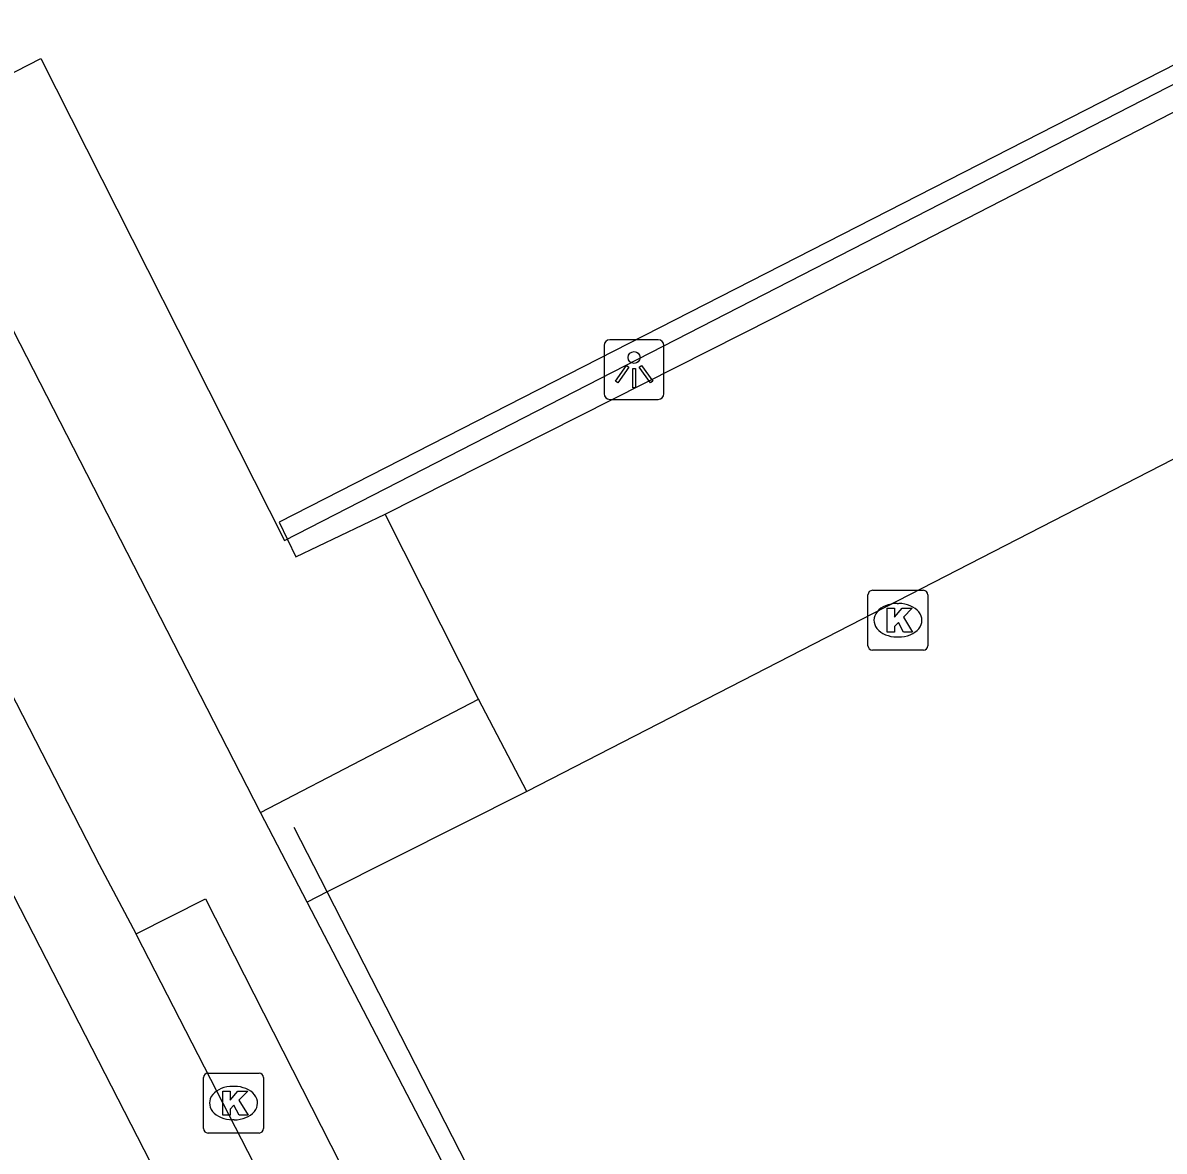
# Model space of a CAD drawing. Extents: x 158461 to 159795, y 387220 to 388672.
# Drawn here: x 159095.63 to 159114.7, y 387615.08 to 387633.93 of the extents above; entities that cross this region are included whole.
import ezdxf

# ---------------------------------------------------------------- set-up
doc = ezdxf.new("R2010")
doc.units = 0
for name, color, linetype in [('IMGEO_Haag', 7, 'Continuous'), ('IMGEO_Hek', 7, 'Continuous'), ('IMGEO_Kolk', 7, 'Continuous'), ('IMGEO_Lichtpunt', 7, 'Continuous'), ('IMGEO_Parkeervlak_open', 7, 'Continuous'), ('IMGEO_Rijbaan_lokaal_gesloten', 7, 'Continuous'), ('IMGEO_Rijbaan_lokaal_open', 7, 'Continuous'), ('IMGEO_Voetpad_open', 7, 'Continuous')]:
    doc.layers.add(name, color=color, linetype=linetype)

msp = doc.modelspace()

# ---------------------------------------------------------------- linework, layer by layer
at = {"layer": 'IMGEO_Haag'}
msp.add_lwpolyline([(159142.584, 387641.457), (159143.172, 387641.761), (159140.828, 387646.499), (159099.912, 387625.587), (159100.189, 387625.01), (159101.683, 387625.72)], dxfattribs=at)
at = {"layer": 'IMGEO_Hek'}
for points in [[(159099.998, 387625.284), (159140.706, 387646.173), (159142.981, 387641.626)], [(159094.048, 387632.371), (159095.929, 387633.336), (159099.998, 387625.284)], [(159103.792, 387613.395), (159100.713, 387619.411), (159100.162, 387620.487)]]:
    msp.add_lwpolyline(points, dxfattribs=at)
at = {"layer": 'IMGEO_Kolk'}
for p, q in [((159109.749, 387623.524), (159109.749, 387624.376)), ((159109.824, 387624.45), (159110.676, 387624.45)), ((159110.75, 387624.376), (159110.75, 387623.524)), ((159110.237, 387624.23), (159110.262, 387624.23)), ((159110.26, 387623.67), (159110.235, 387623.67)), ((159110.676, 387623.45), (159109.824, 387623.45)), ((159098.723, 387616.384), (159099.575, 387616.384)), ((159098.648, 387615.458), (159098.648, 387616.31)), ((159099.136, 387616.164), (159099.161, 387616.164)), ((159099.649, 387616.31), (159099.649, 387615.458)), ((159099.159, 387615.604), (159099.134, 387615.604)), ((159099.575, 387615.384), (159098.723, 387615.384))]:
    msp.add_line(p, q, dxfattribs=at)
for points in [[(159109.749, 387623.524), (159109.749, 387624.376)], [(159109.824, 387624.45), (159110.676, 387624.45)], [(159110.75, 387624.376), (159110.75, 387623.524)], [(159110.07, 387624.15), (159110.193, 387624.15), (159110.193, 387623.999), (159110.323, 387624.15), (159110.487, 387624.15), (159110.341, 387623.999), (159110.494, 387623.75), (159110.342, 387623.75), (159110.257, 387623.914), (159110.193, 387623.847), (159110.193, 387623.75), (159110.07, 387623.75), (159110.07, 387624.15)], [(159110.676, 387623.45), (159109.824, 387623.45)], [(159098.723, 387616.384), (159099.575, 387616.384)], [(159098.648, 387615.458), (159098.648, 387616.31)], [(159099.649, 387616.31), (159099.649, 387615.458)], [(159098.969, 387616.084), (159099.092, 387616.084), (159099.092, 387615.933), (159099.222, 387616.084), (159099.386, 387616.084), (159099.24, 387615.933), (159099.393, 387615.684), (159099.241, 387615.684), (159099.156, 387615.848), (159099.092, 387615.781), (159099.092, 387615.684), (159098.969, 387615.684), (159098.969, 387616.084)], [(159099.575, 387615.384), (159098.723, 387615.384)]]:
    msp.add_lwpolyline(points, dxfattribs=at)
for centre, start, end in [((159109.826, 387624.374), 91.552, 178.448), ((159109.826, 387624.374), 91.552, 178.448), ((159110.674, 387624.374), 1.552, 88.448), ((159110.674, 387624.374), 1.552, 88.448), ((159109.826, 387623.526), 181.552, 268.448), ((159109.826, 387623.526), 181.552, 268.448), ((159110.674, 387623.526), 271.552, 358.448), ((159110.674, 387623.526), 271.552, 358.448), ((159098.725, 387616.308), 91.552, 178.448), ((159098.725, 387616.308), 91.552, 178.448), ((159099.573, 387616.308), 1.552, 88.448), ((159099.573, 387616.308), 1.552, 88.448), ((159098.725, 387615.46), 181.552, 268.448), ((159098.725, 387615.46), 181.552, 268.448), ((159099.573, 387615.46), 271.552, 358.448), ((159099.573, 387615.46), 271.552, 358.448)]:
    msp.add_arc(centre, 0.0765, start, end, dxfattribs=at)
for centre, major_axis, ratio, start_param, end_param in [((159110.236, 387623.95), (-0.387, 0.002), 0.722429, 4.712389, 7.853982), ((159110.261, 387623.95), (-0.39, 0.002), 0.717154, 1.570796, 4.712389), ((159099.135, 387615.884), (-0.387, 0.002), 0.722429, 4.712389, 7.853982), ((159099.16, 387615.884), (-0.39, 0.002), 0.717154, 1.570796, 4.712389)]:
    msp.add_ellipse(centre, major_axis=major_axis, ratio=ratio, start_param=start_param, end_param=end_param, dxfattribs=at)
at = {"layer": 'IMGEO_Lichtpunt'}
for p, q in [((159106.245, 387628.636), (159105.437, 387628.636)), ((159106.245, 387628.636), (159105.437, 387628.636)), ((159105.343, 387628.541), (159105.343, 387627.734)), ((159105.343, 387628.541), (159105.343, 387627.734)), ((159106.339, 387627.734), (159106.339, 387628.541)), ((159106.339, 387627.734), (159106.339, 387628.541)), ((159105.437, 387627.64), (159106.245, 387627.64)), ((159105.437, 387627.64), (159106.245, 387627.64))]:
    msp.add_line(p, q, dxfattribs=at)
for points in [[(159105.717, 387628.205), (159105.756, 387628.177), (159105.568, 387627.915), (159105.53, 387627.942), (159105.717, 387628.205)], [(159105.929, 387628.177), (159105.967, 387628.204), (159106.154, 387627.942), (159106.115, 387627.914), (159105.929, 387628.177)], [(159105.819, 387628.157), (159105.866, 387628.157), (159105.866, 387627.835), (159105.819, 387627.835), (159105.819, 387628.157)]]:
    msp.add_lwpolyline(points, dxfattribs=at)
msp.add_circle((159105.842, 387628.339), 0.0994, dxfattribs=at)
for centre, start, end in [((159105.437, 387628.541), 90, 180), ((159105.437, 387628.541), 90, 180), ((159106.245, 387628.541), 0, 90), ((159106.245, 387628.541), 0, 90), ((159105.437, 387627.734), 180, 270), ((159105.437, 387627.734), 180, 270), ((159106.245, 387627.734), 270, 0), ((159106.245, 387627.734), 270, 360)]:
    msp.add_arc(centre, 0.0946, start, end, dxfattribs=at)
at = {"layer": 'IMGEO_Parkeervlak_open'}
for points in [[(159101.683, 387625.72), (159108.174, 387629.002), (159140.489, 387645.633), (159142.584, 387641.457)], [(159103.241, 387622.634), (159101.683, 387625.72)]]:
    msp.add_lwpolyline(points, dxfattribs=at)
at = {"layer": 'IMGEO_Rijbaan_lokaal_gesloten'}
for points in [[(159074.537, 387674.218), (159075.153, 387663.761), (159075.26, 387662.355), (159075.527, 387660.612), (159075.883, 387658.96), (159076.393, 387657.174), (159077.666, 387654.038), (159104.492, 387601.782)], [(159097.521, 387618.709), (159096.91, 387619.864), (159088.163, 387636.889)], [(159100.936, 387612.065), (159097.53, 387618.692), (159097.521, 387618.709)]]:
    msp.add_lwpolyline(points, dxfattribs=at)
at = {"layer": 'IMGEO_Rijbaan_lokaal_open'}
for points in [[(159142.813, 387641.013), (159104.047, 387621.087)], [(159104.047, 387621.087), (159100.713, 387619.411), (159100.379, 387619.243)], [(159103.499, 387613.243), (159100.379, 387619.243)]]:
    msp.add_lwpolyline(points, dxfattribs=at)
at = {"layer": 'IMGEO_Voetpad_open'}
for points in [[(159099.6, 387620.741), (159082.648, 387653.789)], [(159099.6, 387620.741), (159103.241, 387622.634)], [(159104.047, 387621.087), (159103.241, 387622.634)], [(159100.379, 387619.243), (159099.6, 387620.741)], [(159097.521, 387618.709), (159098.679, 387619.298), (159102.066, 387612.64), (159100.936, 387612.065)]]:
    msp.add_lwpolyline(points, dxfattribs=at)

doc.saveas('drawing.dxf')
